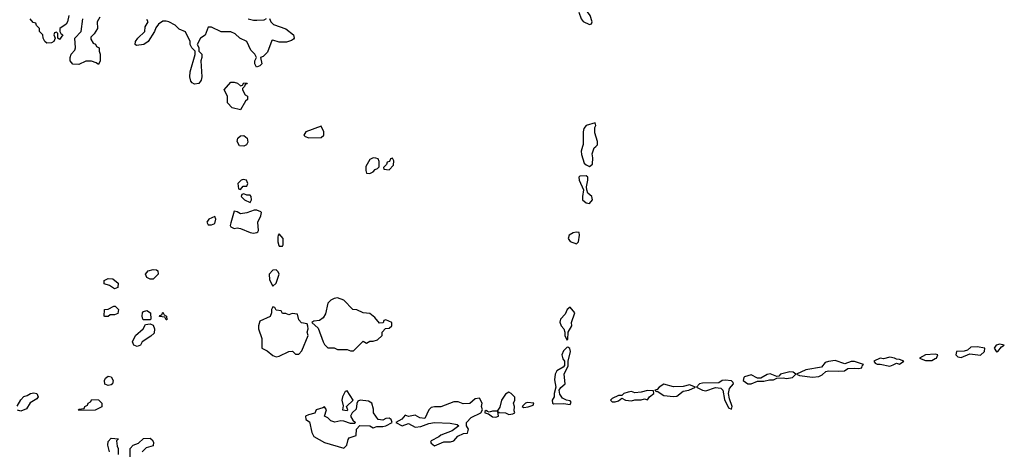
# Model space of a CAD drawing. Header units: inches. Extents: x 2380053 to 2584298, y 380219 to 546618.
# Tile 371 of 656: x 2550643 to 2556738, y 408125 to 410784. Entities that reach past the tile are written whole.
import ezdxf

# ---------------------------------------------------------------- set-up
doc = ezdxf.new("R2010")
doc.units = ezdxf.units.IN
doc.header["$MEASUREMENT"] = 0
doc.layers.add('C5450', color=7, linetype='Continuous')
doc.layers.add('C5451', color=7, linetype='Continuous')

msp = doc.modelspace()

# ---------------------------------------------------------------- linework, layer by layer
at = {"layer": 'C5450', "color": 2}
for points, elevation in [([(2554127.8, 410000), (2554118.8, 409970), (2554121, 409950), (2554136.9, 409896.9), (2554150, 409884.7), (2554170, 409876), (2554188.7, 409890), (2554191.7, 409928.3), (2554187, 409953), (2554199.3, 409990), (2554209.2, 410000)], 34), ([(2550627.3, 408392.7), (2550649.1, 408430.9), (2550668.8, 408451.1), (2550690, 408458), (2550709.3, 408470.7), (2550730, 408474.8), (2550750, 408471), (2550758, 408450), (2550750, 408438), (2550706.8, 408413.2), (2550685.4, 408374.6), (2550650, 408362), (2550630, 408368)], 30), ([(2551198, 408110), (2551188.7, 408150), (2551190, 408174), (2551210, 408194), (2551254, 408190), (2551242, 408178), (2551245.4, 408145.4), (2551252, 408130), (2551252.7, 408092.7)], 30), ([(2551326, 408050), (2551326, 408130), (2551346, 408150), (2551378, 408162), (2551410, 408192), (2551450, 408194), (2551463.6, 408183.6), (2551472, 408170), (2551470, 408146), (2551426, 408134), (2551402, 408110)], 30)]:
    msp.add_lwpolyline(points, dxfattribs=dict(at, elevation=elevation))
for points, elevation in [([(2552830, 409928), (2552810, 409918), (2552785.4, 409874.6), (2552784.7, 409850), (2552790, 409834), (2552810, 409832), (2552830, 409842), (2552843.1, 409856.9), (2552858, 409862), (2552867.3, 409872.7), (2552867.3, 409907.3), (2552862, 409922), (2552847.3, 409927.3)], 34), ([(2552950, 409926), (2552938, 409922), (2552932.7, 409907.3), (2552918, 409902), (2552912.7, 409887.3), (2552894, 409870), (2552898, 409858), (2552930, 409854), (2552956.4, 409883.6), (2552958, 409910)], 34), ([(2552025.4, 409794.6), (2552014, 409790), (2551994, 409770), (2551998, 409738), (2552010, 409734), (2552027.3, 409752.7), (2552050, 409754), (2552055.3, 409770), (2552046, 409790)], 34), ([(2554150, 409817.2), (2554110, 409815.3), (2554104.7, 409810), (2554106, 409790), (2554134, 409730), (2554126, 409690), (2554126.8, 409670), (2554150, 409651.3), (2554170, 409647.3), (2554188.7, 409670), (2554184, 409690), (2554159, 409710), (2554152.7, 409730), (2554152.3, 409750), (2554160.9, 409790), (2554159, 409810)], 34), ([(2552030, 409706), (2552018, 409702), (2552014, 409690), (2552034, 409670), (2552070, 409652), (2552077.2, 409670), (2552075.3, 409690), (2552070, 409698), (2552050, 409698)], 34), ([(2552110, 409605.2), (2552095.3, 409604.7), (2552050, 409589), (2552010, 409582), (2551990, 409595.3), (2551970, 409598), (2551950, 409526), (2551946.8, 409510), (2551950, 409502), (2551970, 409491.3), (2551990, 409496), (2552008.8, 409491.1), (2552070, 409466.8), (2552090, 409462.8), (2552110, 409466), (2552118, 409470), (2552120.4, 409479.6), (2552117.2, 409530), (2552136, 409570), (2552139, 409590), (2552135.5, 409595.5)], 34), ([(2551850, 409566), (2551814, 409550), (2551802, 409530), (2551810, 409514), (2551830, 409514), (2551850, 409522), (2551858, 409550)], 34), ([(2552250, 409458), (2552242, 409450), (2552241, 409439), (2552241, 409410), (2552246.8, 409386.8), (2552250, 409382), (2552270, 409382), (2552274, 409390), (2552274, 409430)], 34), ([(2554088, 409468), (2554070, 409464), (2554044.7, 409450), (2554038, 409430), (2554050, 409412), (2554090, 409396), (2554101.2, 409410), (2554108, 409450), (2554106, 409466)], 34), ([(2551450, 409179), (2551429, 409189), (2551422, 409210), (2551438, 409230), (2551470, 409237.3), (2551490, 409236), (2551498, 409230), (2551501, 409210), (2551470, 409179)], 30), ([(2552230, 409235.3), (2552210, 409234), (2552187.7, 409210), (2552190, 409174), (2552210, 409134), (2552230, 409154), (2552248.7, 409210), (2552243.1, 409223.1)], 34), ([(2551230, 409118), (2551198, 409138), (2551166, 409150), (2551166, 409170), (2551190, 409182), (2551219.6, 409179.6), (2551252.7, 409152.7), (2551250, 409126)], 30), ([(2552610, 409062), (2552590, 409058), (2552570, 409048), (2552551.2, 409028.9), (2552535.5, 408964.5), (2552520.7, 408939.3), (2552498, 408922), (2552462.8, 408917.2), (2552452, 408910), (2552490, 408874), (2552522, 408790), (2552530, 408774), (2552550, 408754), (2552590, 408754), (2552610, 408742), (2552670, 408742), (2552690, 408734), (2552710, 408734), (2552770, 408794), (2552790, 408782), (2552810, 408794), (2552830, 408794), (2552858, 408802), (2552886, 408830), (2552886, 408850), (2552907.3, 408872.7), (2552930, 408874), (2552946, 408890), (2552946, 408910), (2552910, 408926), (2552898, 408922), (2552892.7, 408907.3), (2552870, 408906), (2552840.4, 408940.4), (2552810, 408966), (2552770, 408968.7), (2552730, 408988), (2552706, 408990), (2552648.8, 409048.9)], 34), ([(2551170, 408946), (2551166, 408950), (2551168, 408990), (2551190, 408992), (2551226, 409010), (2551234, 409010), (2551254, 408990), (2551250, 408966), (2551230, 408958), (2551203.6, 408956.4), (2551190, 408946)], 30), ([(2551410, 408926), (2551406, 408930), (2551402, 408950), (2551404, 408970), (2551410, 408978), (2551430, 408984.7), (2551452, 408970), (2551454, 408930), (2551450, 408926)], 30), ([(2552210, 409006), (2552202, 408990), (2552202, 408970), (2552192.7, 408947.3), (2552130, 408918), (2552121, 408890), (2552121, 408870), (2552141, 408810), (2552142, 408750), (2552174.8, 408734.8), (2552210, 408704.7), (2552230, 408698), (2552250, 408702), (2552308.8, 408731.1), (2552332, 408732), (2552350, 408714), (2552370, 408714), (2552390, 408734), (2552428, 408830), (2552422, 408850), (2552428, 408870), (2552427.3, 408887.3), (2552422, 408902), (2552388, 408908), (2552370, 408926), (2552362, 408962), (2552330, 408966), (2552310, 408958), (2552290, 408966), (2552270, 408966), (2552262, 408982), (2552230, 408986), (2552222, 409002)], 34), ([(2554050, 409004), (2554031.3, 408990), (2554019.3, 408960.7), (2553990.8, 408930), (2553987.3, 408912.7), (2553994, 408890), (2554011, 408870), (2554018, 408850), (2554018, 408830), (2554030, 408802), (2554035.3, 408804.7), (2554039, 408850), (2554060.9, 408890), (2554059.3, 408910), (2554079, 408970)], 34), ([(2551550, 408926), (2551542, 408942), (2551508, 408948), (2551510, 408954), (2551522, 408958), (2551530, 408974), (2551538, 408958), (2551552, 408950), (2551554, 408926)], 30), ([(2551370, 408762), (2551348.7, 408770), (2551342, 408790), (2551359, 408830), (2551408, 408870), (2551422, 408898), (2551450, 408902), (2551470, 408894), (2551478, 408870), (2551475.3, 408844.7), (2551455.3, 408824.7), (2551402, 408790), (2551390, 408768.7)], 30), ([(2554036.4, 408756.4), (2554030, 408755.3), (2554010, 408734), (2553998.8, 408710), (2554005.8, 408685.8), (2554016, 408670), (2554016, 408644), (2554007.1, 408632.9), (2553968.3, 408611.7), (2553957.3, 408590), (2553954.4, 408554.4), (2553961, 408510), (2553951.3, 408470), (2553951.3, 408450), (2553938.8, 408430), (2553942, 408410), (2553946.8, 408406.8), (2554010, 408408), (2554050, 408402), (2554056.4, 408416.4), (2554050, 408426), (2554028.4, 408428.4), (2554002.4, 408442.4), (2553985.6, 408465.6), (2553982, 408490), (2553992.3, 408507.7), (2554019, 408530), (2554013.2, 408590), (2554037.5, 408642.5), (2554038, 408670), (2554053.2, 408730), (2554048.8, 408748.9)], 34), ([(2556570, 408759.5), (2556530, 408757), (2556510, 408739), (2556490, 408732.7), (2556442, 408730), (2556437.3, 408710), (2556450, 408697.3), (2556470, 408694), (2556524.7, 408715.3), (2556590, 408707.3), (2556616, 408730), (2556618, 408750)], 34), ([(2556710, 408776), (2556686.8, 408770), (2556676, 408750), (2556690, 408727.3), (2556698, 408730), (2556721.2, 408758.8), (2556738, 408770)], 34), ([(2556030, 408695.1), (2555990, 408684), (2555970, 408688.7), (2555931.3, 408670), (2555938, 408658), (2555950, 408651.3), (2555970, 408651.3), (2556030, 408638.8), (2556050, 408646.8), (2556070, 408658), (2556090, 408651.3), (2556115.3, 408670), (2556090, 408681.2), (2556070, 408682), (2556058, 408690)], 34), ([(2556310, 408713.2), (2556250, 408709), (2556214, 408690), (2556250, 408674.8), (2556290, 408674.8), (2556310, 408686.8), (2556318, 408690), (2556326, 408710)], 34), ([(2555690, 408674.5), (2555650, 408669.2), (2555630, 408662), (2555606.8, 408633.2), (2555510, 408617.2), (2555452, 408590), (2555470, 408581), (2555550, 408570.7), (2555590, 408574.8), (2555610, 408586), (2555633.6, 408606.4), (2555649.2, 408610.8), (2555710, 408607.7), (2555749, 408611), (2555770, 408626), (2555810, 408628), (2555835.9, 408624.1), (2555855.3, 408630), (2555858, 408642), (2555866, 408650), (2555810, 408669), (2555790, 408669), (2555750, 408653.2)], 34), ([(2551190, 408519), (2551169, 408529), (2551168.7, 408550), (2551174.6, 408565.4), (2551190, 408578), (2551210, 408574), (2551221, 408550), (2551218, 408530), (2551210, 408524)], 30), ([(2555410, 408604), (2555352, 408590), (2555342, 408578), (2555330, 408575.3), (2555288.1, 408591.9), (2555270, 408588.7), (2555230, 408566), (2555210, 408566), (2555170, 408585.2), (2555130, 408574), (2555124.7, 408570), (2555122, 408550), (2555151.2, 408531.1), (2555170, 408531), (2555210, 408546), (2555250, 408546.8), (2555284.7, 408555.3), (2555310, 408556), (2555330, 408566), (2555370, 408567.7), (2555390, 408564), (2555426, 408570), (2555448, 408590), (2555430, 408602)], 34), ([(2554630, 408529), (2554601, 408510), (2554590, 408495.3), (2554574, 408490), (2554583.6, 408483.6), (2554590, 408484.7), (2554630, 408458.8), (2554690, 408450.8), (2554710, 408454.8), (2554750, 408484.9), (2554786, 408490), (2554826, 408510), (2554790, 408524), (2554750, 408512.7), (2554690, 408512.3)], 34), ([(2555010, 408553.6), (2554992, 408550), (2554970, 408536), (2554870, 408535.1), (2554852, 408530), (2554832, 408510), (2554870, 408490.8), (2554890, 408486), (2554950, 408506.8), (2554982.8, 408502.8), (2554996, 408490), (2555006, 408434), (2555030, 408382), (2555050, 408374), (2555053.2, 408390), (2555036.6, 408436.6), (2555031.3, 408470), (2555037.7, 408502.3), (2555060.9, 408530), (2555059.5, 408539.5), (2555049.4, 408549.4)], 34), ([(2551010, 408366), (2551006, 408370), (2551010, 408374), (2551042, 408378), (2551046, 408390), (2551062, 408398), (2551066, 408410), (2551082, 408418), (2551090, 408434), (2551130, 408432), (2551152, 408410), (2551151.6, 408388.4), (2551110, 408368)], 30), ([(2552670, 408486), (2552658, 408482), (2552642, 408450), (2552638, 408430), (2552645.4, 408394.6), (2552642, 408370), (2552670, 408364.7), (2552674, 408370), (2552666, 408390), (2552708, 408430)], 34), ([(2553490, 408442), (2553462, 408438), (2553430, 408409.5), (2553387.2, 408407.2), (2553358, 408418), (2553330, 408419), (2553250, 408388.7), (2553210, 408388.7), (2553190, 408384), (2553176, 408370), (2553150, 408316), (2553118.9, 408318.9), (2553090, 408337.2), (2553050, 408328), (2553030, 408336), (2553008, 408312), (2552972, 408290), (2553010, 408271), (2553050, 408284.7), (2553090, 408262.8), (2553126.4, 408266.4), (2553174.9, 408285.1), (2553210, 408290.8), (2553307.5, 408287.5), (2553350, 408278), (2553362, 408270), (2553321, 408239), (2553250, 408212.7), (2553238.5, 408201.5), (2553190, 408178), (2553186, 408170), (2553190, 408162), (2553210, 408146), (2553268.8, 408171.1), (2553310, 408171.3), (2553330, 408178), (2553354.6, 408205.4), (2553390, 408222), (2553414.6, 408225.4), (2553422, 408250), (2553408, 408270), (2553409, 408290), (2553437.2, 408322.8), (2553498, 408350), (2553508.7, 408370), (2553501.2, 408390), (2553506, 408410)], 34), ([(2553670, 408478), (2553650, 408466), (2553624.7, 408430), (2553614.8, 408385.2), (2553599.6, 408360.4), (2553570, 408362), (2553550, 408355.3), (2553538, 408358), (2553530, 408366), (2553522, 408358), (2553522, 408350), (2553545.4, 408345.4), (2553570, 408326), (2553590, 408324.7), (2553606, 408330), (2553602, 408358), (2553612, 408352), (2553650.7, 408350.7), (2553670, 408341), (2553696, 408344), (2553708, 408350), (2553704, 408364), (2553705.2, 408390), (2553699, 408410), (2553708.7, 408430), (2553708, 408448), (2553686, 408470)], 34), ([(2554530, 408489.2), (2554490, 408478.4), (2554450, 408475.1), (2554430, 408482.7), (2554410, 408479.3), (2554382, 408470), (2554370, 408458), (2554350, 408458), (2554310, 408439), (2554301, 408430), (2554310, 408418), (2554330, 408418), (2554350, 408424.7), (2554370, 408442), (2554394, 408430), (2554430, 408424.7), (2554450, 408431.3), (2554490, 408431), (2554510, 408438), (2554530, 408432), (2554542, 408450), (2554568.7, 408470), (2554567.3, 408487.3)], 34), ([(2552751, 408429), (2552736.9, 408423.1), (2552730.8, 408409.2), (2552726.8, 408373.2), (2552702, 408350), (2552691.3, 408330), (2552705.4, 408305.4), (2552722, 408290), (2552716, 408284), (2552690, 408285.2), (2552650, 408299.5), (2552630, 408300.7), (2552592.9, 408292.9), (2552570, 408301.2), (2552550, 408319), (2552529, 408330), (2552542, 408370), (2552530, 408388), (2552519.1, 408380.9), (2552478, 408370), (2552470.9, 408349.1), (2552430, 408339), (2552412, 408330), (2552414, 408310), (2552436, 408296), (2552450.7, 408230), (2552463.8, 408203.8), (2552530, 408167.7), (2552650, 408132), (2552668.8, 408151.1), (2552675.3, 408184.7), (2552683.1, 408196.9), (2552726, 408210), (2552728, 408250), (2552748, 408272), (2552810, 408270.8), (2552830, 408258), (2552854.6, 408265.4), (2552890, 408266), (2552910, 408271), (2552948, 408290), (2552942, 408310), (2552930, 408317.2), (2552910, 408316), (2552890, 408306), (2552862, 408310), (2552832.3, 408350), (2552832.9, 408372.9), (2552822, 408410), (2552802, 408422)], 34), ([(2553785.4, 408414.6), (2553774, 408410), (2553754, 408390), (2553764.7, 408384.7), (2553790, 408387.3), (2553822, 408398), (2553826, 408410)], 34)]:
    msp.add_lwpolyline(points, close=True, dxfattribs=dict(at, elevation=elevation))
at = {"layer": 'C5451', "color": 2}
for points, elevation in [([(2554130, 410858), (2554123.6, 410856.4), (2554110, 410846), (2554104.7, 410830), (2554118, 410790), (2554130, 410772), (2554170, 410754), (2554182, 410758), (2554186, 410770), (2554175.3, 410810), (2554146, 410850)], 34), ([(2552010, 410374), (2552022, 410378), (2552030, 410394), (2552052, 410392), (2552050, 410386), (2552038, 410382), (2552034, 410370), (2552022, 410358), (2552022, 410350), (2552039.6, 410319.6), (2552054, 410310), (2552054, 410290), (2552041, 410279), (2552010, 410226), (2551958, 410238), (2551928.8, 410268.9), (2551928.7, 410310), (2551908.7, 410350), (2551950, 410398), (2551970, 410398), (2551991.6, 410391.6)], 30), ([(2552510, 410126), (2552414, 410090), (2552402, 410070), (2552410, 410062), (2552432.7, 410052.7), (2552510, 410054), (2552526, 410070), (2552526, 410090)], 34), ([(2552030, 410000.9), (2552003.9, 410003.9), (2551989.4, 410029.4), (2551994, 410050), (2552010, 410066), (2552030, 410066.8), (2552050.7, 410050), (2552054.6, 410025.4), (2552046, 410010)], 30)]:
    msp.add_lwpolyline(points, close=True, dxfattribs=dict(at, elevation=elevation))
for points, elevation in [([(2550947.3, 410810), (2550938.8, 410770), (2550930, 410755.3), (2550892, 410730), (2550891.3, 410710), (2550898, 410698), (2550910.7, 410690), (2550890, 410662), (2550878, 410670), (2550878, 410698), (2550870, 410706), (2550858, 410702), (2550854, 410690), (2550862, 410670), (2550854, 410650), (2550839.6, 410640.4), (2550810, 410638), (2550798, 410650), (2550788, 410670), (2550786, 410690), (2550766, 410710), (2550766, 410730), (2550747.3, 410747.3), (2550742, 410762), (2550727.3, 410767.3), (2550708.4, 410788.4)], 30), ([(2551139.6, 410800.4), (2551122, 410770), (2551124.7, 410730), (2551103.6, 410696.4), (2551083.6, 410676.4), (2551083.6, 410663.6), (2551098, 410638), (2551112.7, 410632.7), (2551118, 410618), (2551134, 410610), (2551134, 410590), (2551142, 410570), (2551142, 410530), (2551130, 410506), (2551116.4, 410516.4), (2551087.3, 410527.3), (2551070, 410528), (2551052.7, 410527.3), (2551010, 410506), (2550971.6, 410508.4), (2550956, 410530), (2550954.5, 410550), (2550962, 410570), (2550983.7, 410596.3), (2550989.3, 410610), (2550983.7, 410670), (2551024, 410710), (2551034, 410790)], 30), ([(2552190, 410792), (2552198, 410770), (2552214.4, 410754.4), (2552290, 410726.8), (2552338, 410690), (2552342, 410670), (2552336.9, 410663.1), (2552325.4, 410654.6), (2552295.3, 410644.7), (2552250, 410644), (2552210, 410658), (2552204.7, 410655.3), (2552177.5, 410582.5), (2552150, 410555.3), (2552134, 410550), (2552142, 410510), (2552130, 410498), (2552108, 410490), (2552098, 410510), (2552098, 410530), (2552108, 410550), (2552098, 410570), (2552074.6, 410594.6), (2552048.4, 410648.4), (2552006, 410670), (2551976.4, 410696.4), (2551950, 410708), (2551890, 410708), (2551830, 410738), (2551810, 410738), (2551790.9, 410689.1), (2551762, 410670), (2551742, 410630), (2551751.2, 410611.1), (2551752, 410590), (2551771.3, 410570), (2551771.3, 410550), (2551764.7, 410530), (2551770.8, 410430), (2551766.8, 410410), (2551751.3, 410390), (2551725.6, 410385.6), (2551710, 410394), (2551703.3, 410403.3), (2551695.1, 410430), (2551698.6, 410461.4), (2551728.4, 410568.4), (2551728.4, 410588.4), (2551709.1, 410609.1), (2551698, 410630), (2551698, 410650), (2551668.4, 410708.4), (2551630, 410726), (2551606, 410750), (2551566, 410770), (2551550, 410775.3), (2551530, 410774), (2551502.8, 410757.2), (2551486, 410734), (2551478, 410710), (2551438, 410650), (2551410.5, 410629.5), (2551365.2, 410625.2), (2551358, 410630), (2551359, 410650), (2551374, 410670), (2551418, 410710), (2551420.4, 410739.6), (2551438, 410770), (2551430, 410786)], 30), ([(2552058, 410790), (2552090, 410780.5), (2552110, 410780.5), (2552156.5, 410783.5), (2552171.3, 410791.3)], 30), ([(2554209.2, 410000), (2554219, 410010), (2554219, 410030), (2554203.7, 410083.7), (2554203.2, 410116.8), (2554208.7, 410130), (2554206, 410146), (2554150, 410128.7), (2554136, 410110), (2554130.8, 410090), (2554131.2, 410011.1), (2554127.8, 410000)], 34)]:
    msp.add_lwpolyline(points, dxfattribs=dict(at, elevation=elevation))

doc.saveas('drawing.dxf')
